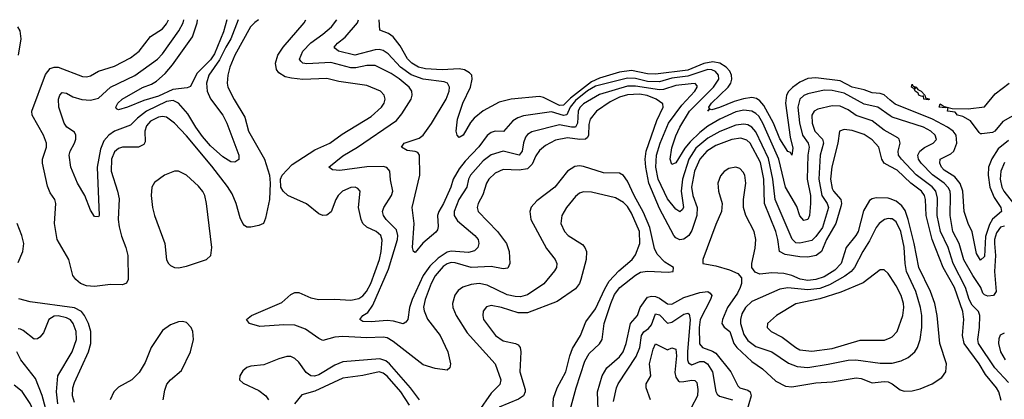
# Model space of a CAD drawing. Header units: inches. Extents: x 1843162 to 1959474, y 907081 to 1016326.
# Tile 539 of 656: x 1915657 to 1920570, y 1014252 to 1016146. Entities that reach past the tile are written whole.
import ezdxf

# ---------------------------------------------------------------- set-up
doc = ezdxf.new("R2010")
doc.units = ezdxf.units.IN
doc.header["$MEASUREMENT"] = 0
doc.layers.add('B9011', color=7, linetype='Continuous')
doc.layers.add('B9021', color=7, linetype='Continuous')

msp = doc.modelspace()

# ---------------------------------------------------------------- linework, layer by layer
at = {"layer": 'B9011', "color": 5}
for points, elevation in [([(1916848.7, 1016146.2), (1916830, 1016132.2), (1916809.1, 1016110), (1916730.5, 1015970), (1916704.9, 1015910), (1916696.1, 1015870), (1916692.1, 1015830), (1916696.1, 1015810), (1916727.5, 1015747.5), (1916780.8, 1015660.8), (1916798.8, 1015590), (1916878.2, 1015450), (1916904.3, 1015370), (1916907.5, 1015330), (1916903.8, 1015250), (1916884.4, 1015155.6), (1916873.2, 1015130), (1916850, 1015119.3), (1916810, 1015110.6), (1916790, 1015110.8), (1916779.6, 1015119.5), (1916770, 1015129.7), (1916757.9, 1015157.9), (1916737.8, 1015230), (1916717.4, 1015277.4), (1916694.8, 1015314.8), (1916616, 1015416), (1916490, 1015566.9), (1916430, 1015630.5), (1916390, 1015659.6), (1916370, 1015663.4), (1916350, 1015659.9), (1916310, 1015639.9), (1916290, 1015617.3), (1916281.8, 1015590), (1916283.4, 1015536.6), (1916276.6, 1015523.4), (1916250, 1015509.9), (1916170, 1015510.4), (1916150, 1015503.6), (1916130, 1015486.5), (1916115.1, 1015450), (1916113.8, 1015390), (1916145.8, 1015290), (1916153.1, 1015253.1), (1916149.4, 1015150), (1916153.2, 1015113.2), (1916165.5, 1015065.5), (1916187.4, 1015010), (1916196.3, 1014970), (1916198.5, 1014850), (1916190, 1014831.1), (1916170, 1014824), (1916110, 1014824.5), (1916030, 1014814.9), (1915990, 1014819), (1915961, 1014830), (1915937.6, 1014850), (1915922.7, 1014870), (1915902.6, 1014950), (1915844.7, 1015050), (1915831.3, 1015130), (1915837.3, 1015230), (1915832.5, 1015250), (1915810, 1015282.3), (1915795.6, 1015315.6), (1915771.9, 1015430), (1915770.4, 1015450), (1915790.8, 1015510), (1915790.8, 1015530), (1915776.4, 1015570), (1915719.9, 1015670), (1915718.3, 1015690), (1915786.8, 1015873.2), (1915810, 1015903.1), (1915830, 1015910.1), (1915850, 1015908.7), (1915970, 1015863.1), (1915990, 1015861), (1916010, 1015866.7), (1916050, 1015889.5), (1916130, 1015914.1), (1916210, 1015955.7), (1916253.8, 1015990), (1916310, 1016062.7), (1916370, 1016101.2), (1916390, 1016126), (1916399.4, 1016146.3)], 480), ([(1916747, 1016146.2), (1916711.4, 1016050), (1916685.1, 1016010), (1916653.5, 1015946.5), (1916601, 1015870), (1916589, 1015830), (1916592.6, 1015790), (1916610, 1015751), (1916670.8, 1015670), (1916691.4, 1015630), (1916750, 1015470.8), (1916750, 1015448.7), (1916730, 1015435.1), (1916710, 1015437.6), (1916670, 1015461.4), (1916610, 1015517.4), (1916570, 1015563), (1916535.8, 1015610), (1916496.3, 1015676.3), (1916450, 1015729.3), (1916422.5, 1015742.5), (1916390, 1015738), (1916289.4, 1015690.6), (1916244.3, 1015655.7), (1916210, 1015619.4), (1916130, 1015590.3), (1916101.7, 1015570), (1916077.8, 1015542.2), (1916059.8, 1015500.1), (1916043.3, 1015410), (1916053.2, 1015170), (1916050, 1015162), (1916030, 1015164.7), (1916010, 1015196.2), (1915981.5, 1015270), (1915946.5, 1015330), (1915911.7, 1015410), (1915904, 1015470), (1915909, 1015490), (1915930.5, 1015530), (1915937, 1015550), (1915937.3, 1015570), (1915930, 1015585.1), (1915893, 1015610), (1915879.8, 1015630), (1915852.7, 1015710), (1915850.9, 1015750), (1915857.4, 1015770), (1915870, 1015783.7), (1915890, 1015779.6), (1915922.1, 1015762.1), (1915967.7, 1015747.7), (1916010, 1015744.1), (1916050, 1015754.4), (1916111.1, 1015808.9), (1916231.8, 1015868.2), (1916345, 1015950), (1916370, 1015976.1), (1916452, 1016090), (1916472.7, 1016130), (1916476.4, 1016146.3)], 460), ([(1916690.7, 1016146.3), (1916674.2, 1016085.8), (1916630, 1015975.8), (1916610, 1015946.8), (1916541.7, 1015878.3), (1916510, 1015812.8), (1916493.3, 1015806.7), (1916421.6, 1015798.4), (1916350, 1015764.6), (1916276.2, 1015743.8), (1916194.9, 1015710), (1916150, 1015695.8), (1916140.8, 1015700.8), (1916137.7, 1015710), (1916146.9, 1015730), (1916168.2, 1015750), (1916270, 1015807.8), (1916315.3, 1015824.7), (1916340.6, 1015839.4), (1916382.6, 1015877.4), (1916419.6, 1015920.4), (1916519.2, 1016060.8), (1916542.9, 1016130), (1916543.8, 1016146.3)], 440), ([(1920000, 1015414), (1919969.7, 1015429.7), (1919958.2, 1015450), (1919943.7, 1015510), (1919910, 1015546.6), (1919870, 1015573.1), (1919810, 1015593.8), (1919770, 1015598.4), (1919747.2, 1015590), (1919738.4, 1015530), (1919708.4, 1015411.6), (1919703.1, 1015350), (1919710, 1015304.8), (1919717.8, 1015290), (1919753.4, 1015250), (1919756.8, 1015230), (1919753.9, 1015213.9), (1919729.2, 1015130), (1919681.8, 1015050), (1919657.6, 1014990), (1919631, 1014969), (1919590, 1014961.3), (1919550, 1014962.5), (1919475.6, 1014975.6), (1919447.7, 1014990), (1919439.8, 1015050), (1919429.1, 1015090), (1919373.9, 1015230), (1919369.8, 1015350), (1919353.7, 1015433.7), (1919301.2, 1015530), (1919285.1, 1015545.1), (1919254.8, 1015554.8), (1919210, 1015548.7), (1919130, 1015518.1), (1919085.1, 1015490), (1919049.8, 1015450), (1919024, 1015390), (1919009.6, 1015310), (1919015.1, 1015270), (1919037.2, 1015210), (1919035.2, 1015170), (1919010, 1015094.3), (1918994.8, 1015070), (1918970, 1015050.9), (1918950, 1015048.6), (1918930, 1015057.3), (1918920.3, 1015070), (1918850, 1015204.7), (1918796, 1015330), (1918780.3, 1015410), (1918777.7, 1015450), (1918782.6, 1015490), (1918836.5, 1015643.5), (1918867.7, 1015710), (1918865.8, 1015725.8), (1918833.2, 1015750), (1918787.7, 1015767.7), (1918750, 1015774.8), (1918690, 1015772.2), (1918650, 1015759.4), (1918602.9, 1015737.1), (1918535.2, 1015690), (1918503.5, 1015650), (1918496, 1015624), (1918494.7, 1015570), (1918490, 1015558.3), (1918480.2, 1015550), (1918452, 1015548), (1918390, 1015557.2), (1918330, 1015544.8), (1918281.2, 1015518.8), (1918250, 1015493.1), (1918232.9, 1015467.1), (1918214.5, 1015425.5), (1918190, 1015401.9), (1918150, 1015395.9), (1918070, 1015399.2), (1918030, 1015381.1), (1917997.7, 1015350), (1917986.5, 1015330), (1917967.8, 1015272.2), (1917944.4, 1015230), (1917939.8, 1015210), (1917945.4, 1015190), (1918041.7, 1015090), (1918086.7, 1015030), (1918099.2, 1014990), (1918103, 1014930), (1918093.1, 1014906.9), (1918070, 1014903.9), (1918010, 1014914.5), (1917910, 1014909.6), (1917830, 1014933.3), (1917810, 1014934.4), (1917790, 1014928.3), (1917770, 1014914.3), (1917730, 1014868.4), (1917710.3, 1014830), (1917679.5, 1014750), (1917672.7, 1014712.7), (1917674.4, 1014694.4), (1917692.5, 1014652.5), (1917754.7, 1014570), (1917793.4, 1014490), (1917806.5, 1014430), (1917803.6, 1014410), (1917790, 1014398), (1917730, 1014405.5), (1917670, 1014423.6), (1917520, 1014540), (1917490, 1014558.6), (1917470, 1014562.9), (1917390, 1014558.6), (1917270, 1014565.2), (1917230, 1014561.7), (1917170, 1014546.5), (1917150, 1014555), (1917082.8, 1014602.8), (1917030, 1014621.8), (1916975.3, 1014624.7), (1916854.8, 1014614.8), (1916803.7, 1014630), (1916789.3, 1014650), (1916814, 1014670), (1916964.3, 1014735.7), (1917010, 1014774.7), (1917030, 1014786), (1917050, 1014784.7), (1917110, 1014758.7), (1917150, 1014750.6), (1917230, 1014752), (1917310, 1014746.6), (1917350, 1014754.5), (1917370, 1014768), (1917388.3, 1014790), (1917409.9, 1014830), (1917451.8, 1014950), (1917460.8, 1014990), (1917466.2, 1015046.2), (1917459.2, 1015070), (1917435.3, 1015090), (1917390, 1015111.7), (1917369.9, 1015130), (1917360.2, 1015150), (1917347.4, 1015210), (1917356.4, 1015290), (1917344.8, 1015304.8), (1917330.6, 1015310.6), (1917310, 1015309.8), (1917267.3, 1015290), (1917245.9, 1015270), (1917234.8, 1015250), (1917211.9, 1015188.1), (1917190, 1015170.8), (1917170.2, 1015169.8), (1917150, 1015177.2), (1917087.9, 1015227.9), (1916995.3, 1015270), (1916972.4, 1015290), (1916960.7, 1015310), (1916959.1, 1015350), (1916966.8, 1015370), (1917016.3, 1015423.7), (1917130, 1015497.7), (1917205.1, 1015530), (1917265.6, 1015574.4), (1917410, 1015663), (1917461.8, 1015710), (1917475.8, 1015730), (1917480.8, 1015750), (1917475.1, 1015770), (1917457.3, 1015790), (1917390, 1015817.4), (1917250, 1015838), (1917190, 1015853.7), (1917070, 1015847.4), (1917013.8, 1015853.8), (1916981.4, 1015861.4), (1916950, 1015880.6), (1916938.4, 1015898.4), (1916933.2, 1015930), (1916945, 1015970), (1916971.1, 1016008.9), (1917076.2, 1016130), (1917084.5, 1016146.2)], 480), ([(1920000, 1015578.7), (1919970, 1015595.6), (1919910, 1015642.3), (1919830, 1015667.7), (1919790, 1015696.4), (1919750, 1015714.3), (1919710, 1015716.1), (1919640, 1015700), (1919621.4, 1015690), (1919609.2, 1015670), (1919610.5, 1015630), (1919624.2, 1015590), (1919662.7, 1015550), (1919668.1, 1015530), (1919651.6, 1015470), (1919643.6, 1015350), (1919659.3, 1015270), (1919686.5, 1015230), (1919691.9, 1015210), (1919662.1, 1015110), (1919630, 1015064.3), (1919610, 1015044.3), (1919550, 1015030.8), (1919530, 1015033.3), (1919511.4, 1015051.4), (1919427.1, 1015250), (1919413.9, 1015350), (1919393.7, 1015453.7), (1919330, 1015586.4), (1919310, 1015610.3), (1919290, 1015621.5), (1919270, 1015625.6), (1919230, 1015620.8), (1919150, 1015587.8), (1919090, 1015554.5), (1919030, 1015504.5), (1918995.2, 1015450), (1918963.8, 1015350), (1918956.6, 1015290), (1918969.2, 1015210), (1918962.7, 1015197.3), (1918950, 1015188.2), (1918930, 1015200.6), (1918890, 1015253.2), (1918843.3, 1015350), (1918830.2, 1015410), (1918834.8, 1015470), (1918852.1, 1015530), (1918893.7, 1015630), (1918960.3, 1015719.7), (1919025.4, 1015790), (1919037.9, 1015810), (1919036.8, 1015816.8), (1919028, 1015828), (1919006.9, 1015826.9), (1918930, 1015817.5), (1918870, 1015797.4), (1918850, 1015796.8), (1918730, 1015815.3), (1918690, 1015815), (1918550, 1015773.1), (1918470, 1015727), (1918451.7, 1015708.3), (1918442.9, 1015690), (1918439.5, 1015630), (1918430, 1015610), (1918410, 1015609.7), (1918350, 1015622.1), (1918212.4, 1015587.6), (1918190, 1015573.3), (1918180.2, 1015559.8), (1918170, 1015531.5), (1918163.4, 1015490), (1918150, 1015470.6), (1918069.2, 1015490.8), (1918010, 1015472.6), (1917970, 1015441.3), (1917906.3, 1015370), (1917896.7, 1015350), (1917887.9, 1015310), (1917847.9, 1015250), (1917825.7, 1015190), (1917824.2, 1015170), (1917842.1, 1015142.1), (1917928, 1015070), (1917944.5, 1015050), (1917948.3, 1015030), (1917942.4, 1015010), (1917926.3, 1014993.7), (1917895.9, 1014984.1), (1917810, 1014990.9), (1917790, 1014986.5), (1917744.3, 1014955.7), (1917704.2, 1014915.8), (1917670.1, 1014870), (1917615.2, 1014750), (1917601.5, 1014710), (1917593.8, 1014650), (1917583.4, 1014636.6), (1917570, 1014629.7), (1917522.5, 1014642.5), (1917490, 1014646), (1917410, 1014638.4), (1917370, 1014640.4), (1917354, 1014650), (1917369.7, 1014670), (1917394.6, 1014685.4), (1917418.4, 1014721.6), (1917497.8, 1014902.2), (1917541.7, 1015050), (1917544.5, 1015070), (1917537.5, 1015097.5), (1917486.4, 1015150), (1917471.7, 1015170), (1917467.7, 1015190), (1917473.4, 1015210), (1917512.5, 1015270), (1917518.3, 1015290), (1917507.2, 1015347.2), (1917504.7, 1015390), (1917489, 1015409), (1917470, 1015414.3), (1917390, 1015412.1), (1917254.3, 1015394.3), (1917217.4, 1015397.4), (1917199.5, 1015410), (1917270, 1015466.7), (1917342.2, 1015510), (1917537.3, 1015642.7), (1917564.1, 1015675.9), (1917609.9, 1015750), (1917616, 1015770), (1917614.2, 1015790), (1917601.2, 1015810), (1917550, 1015852), (1917510, 1015878.2), (1917430, 1015917.7), (1917390, 1015917.7), (1917333.7, 1015906.3), (1917310, 1015906), (1917210, 1015932.6), (1917090, 1015926.7), (1917069.5, 1015929.5), (1917059.2, 1015939.3), (1917053.9, 1015950), (1917070, 1015990.1), (1917110, 1016031.3), (1917170, 1016073.3), (1917212.2, 1016110), (1917239, 1016146.2)], 460), ([(1920000, 1015667.2), (1919938, 1015710), (1919870, 1015724.4), (1919770, 1015779.8), (1919710, 1015793.3), (1919670, 1015793.9), (1919590, 1015777), (1919570, 1015768.5), (1919549.2, 1015750), (1919538.9, 1015710), (1919547.8, 1015632.2), (1919563.3, 1015570), (1919590.5, 1015530), (1919595.2, 1015510), (1919589.8, 1015470), (1919586.6, 1015350), (1919602.1, 1015270), (1919603.4, 1015230), (1919598.3, 1015170), (1919590, 1015149), (1919570, 1015143.9), (1919550, 1015167.6), (1919535.1, 1015215.1), (1919478.2, 1015310), (1919444.3, 1015450), (1919365, 1015630), (1919344.6, 1015664.6), (1919330, 1015678.9), (1919310, 1015689.2), (1919270, 1015694.4), (1919230, 1015686.1), (1919150.1, 1015650), (1919090, 1015614.8), (1919050, 1015583.7), (1919002.5, 1015537.5), (1918975.5, 1015504.5), (1918930, 1015431.4), (1918910, 1015423.1), (1918902.3, 1015450), (1918910, 1015506.7), (1918930, 1015567.5), (1918950.6, 1015610), (1918999.5, 1015690), (1919118.3, 1015810), (1919144.5, 1015850), (1919143.5, 1015870), (1919128.6, 1015888.6), (1919110, 1015896.1), (1919090, 1015897.6), (1918990, 1015864.6), (1918910, 1015854.4), (1918850, 1015836.7), (1918790, 1015837.2), (1918730, 1015853.4), (1918690, 1015854.6), (1918530, 1015814.7), (1918490, 1015791.5), (1918430, 1015743.5), (1918404.4, 1015710), (1918387.8, 1015672.2), (1918370, 1015668.4), (1918310, 1015687), (1918170, 1015666.6), (1918142.7, 1015657.3), (1918118.3, 1015641.7), (1918071, 1015589), (1918030, 1015589.4), (1918010, 1015582.7), (1917990, 1015567.8), (1917948.3, 1015511.7), (1917879, 1015441), (1917850, 1015402.2), (1917820.2, 1015350), (1917807.7, 1015310), (1917771.3, 1015230), (1917747.7, 1015190), (1917741.1, 1015170), (1917745.6, 1015114.4), (1917741.7, 1015098.3), (1917733.4, 1015086.6), (1917668.3, 1015031.7), (1917630, 1014984.5), (1917622.7, 1014990), (1917616.2, 1015010), (1917624.7, 1015130), (1917615.9, 1015210), (1917654.2, 1015370), (1917651.4, 1015470), (1917643, 1015483), (1917630, 1015488.8), (1917590, 1015493.7), (1917561.6, 1015510), (1917575.6, 1015530), (1917650, 1015555.1), (1917670.4, 1015569.6), (1917711.6, 1015628.4), (1917785.7, 1015750), (1917800.2, 1015790), (1917801.6, 1015810), (1917791.6, 1015830), (1917775.8, 1015835.8), (1917670, 1015849.3), (1917610, 1015870.7), (1917557.8, 1015910), (1917495.9, 1015975.9), (1917470, 1015992.8), (1917450, 1015997.5), (1917430, 1015995.7), (1917330, 1015969.9), (1917248, 1015990), (1917230, 1016003.5), (1917226.3, 1016010), (1917242.2, 1016030), (1917281, 1016059), (1917342.1, 1016130), (1917347, 1016146.1)], 440), ([(1920000, 1015745.5), (1919970, 1015771.3), (1919950, 1015778.2), (1919910, 1015781), (1919870, 1015796.2), (1919810, 1015809.7), (1919750, 1015841.2), (1919630, 1015855.9), (1919590, 1015852.5), (1919550, 1015834.3), (1919512.3, 1015807.7), (1919492.4, 1015787.6), (1919483, 1015770), (1919478.2, 1015730), (1919500.8, 1015560.8), (1919514.1, 1015505.9), (1919510, 1015469.6), (1919503.3, 1015483.3), (1919490, 1015489), (1919450, 1015552.2), (1919417.3, 1015630), (1919370, 1015717.4), (1919350, 1015741.8), (1919332.7, 1015752.7), (1919310, 1015757.8), (1919267.9, 1015752.1), (1919221.7, 1015738.3), (1919148, 1015708), (1919110, 1015696.5), (1919100.8, 1015699.2), (1919089.7, 1015690), (1919098.9, 1015701.1), (1919095.3, 1015710), (1919109.5, 1015730), (1919191.1, 1015810), (1919204.4, 1015830), (1919209.9, 1015850), (1919208.4, 1015870), (1919200.3, 1015890), (1919182.5, 1015910), (1919149.8, 1015929.8), (1919116.1, 1015936.1), (1919070, 1015928.4), (1918990, 1015894.6), (1918830, 1015874.8), (1918790, 1015875.6), (1918710, 1015893.5), (1918650, 1015884.7), (1918550, 1015854.8), (1918510, 1015837), (1918405.9, 1015754.1), (1918370, 1015719.8), (1918350, 1015718), (1918270, 1015758.3), (1918250, 1015763.4), (1918110, 1015749.9), (1918050, 1015734.6), (1917970, 1015691.4), (1917925.2, 1015654.8), (1917906.5, 1015633.5), (1917870, 1015569.7), (1917850, 1015558.7), (1917839.7, 1015570), (1917835.3, 1015590), (1917841, 1015650), (1917868.5, 1015730), (1917906, 1015810), (1917914.9, 1015850), (1917912.3, 1015870), (1917901.7, 1015881.7), (1917876, 1015896), (1917850, 1015901.5), (1917764.3, 1015895.7), (1917681.5, 1015901.5), (1917647.5, 1015910), (1917613.4, 1015930), (1917591.8, 1015951.8), (1917555.6, 1016015.6), (1917521.1, 1016061.1), (1917497.2, 1016077.2), (1917453.6, 1016093.6), (1917451.1, 1016146.1)], 420), ([(1915650.6, 1015970), (1915664, 1016050), (1915660.5, 1016090), (1915647.8, 1016110)], 520), ([(1918398.9, 1014181.1), (1918433.6, 1014310), (1918477.2, 1014442.8), (1918498.6, 1014481.4), (1918550, 1014528.8), (1918562.6, 1014550), (1918573.8, 1014630), (1918605.8, 1014730), (1918625.2, 1014774.8), (1918650.8, 1014810), (1918728.9, 1014871.1), (1918754.1, 1014885.9), (1918790, 1014892.3), (1918893.1, 1014886.9), (1918918, 1014890), (1918918.7, 1014910), (1918876.1, 1014936.1), (1918836.9, 1014976.9), (1918824.6, 1015004.6), (1918801.5, 1015110), (1918770, 1015184.5), (1918722.9, 1015270), (1918690, 1015341.4), (1918670, 1015369), (1918650, 1015381.4), (1918570, 1015382.2), (1918470, 1015414), (1918450, 1015416.9), (1918426.5, 1015413.5), (1918390.8, 1015390), (1918327.4, 1015310), (1918237.6, 1015242.4), (1918209.3, 1015210.7), (1918201.7, 1015190), (1918207.6, 1015150), (1918285.1, 1015005.1), (1918329, 1014950), (1918337.5, 1014930), (1918335.3, 1014910), (1918326, 1014894), (1918272.1, 1014827.9), (1918190, 1014773.1), (1918156.5, 1014763.5), (1918130, 1014764.7), (1918090, 1014774.4), (1917990, 1014821.2), (1917950, 1014829.3), (1917910, 1014825.3), (1917867.8, 1014812.2), (1917845.2, 1014794.8), (1917828.2, 1014771.8), (1917816.1, 1014730), (1917817.9, 1014710), (1917834.3, 1014670), (1917890, 1014584.6), (1918030.1, 1014430.1), (1918057.3, 1014350), (1918053, 1014327), (1918010, 1014282.8), (1917944.5, 1014190)], 520), ([(1920000, 1015251.9), (1919990, 1015255.6), (1919930, 1015257.2), (1919910, 1015252.3), (1919896.6, 1015243.4), (1919867.2, 1015192.8), (1919839.7, 1015090), (1919829.3, 1015070), (1919780.5, 1015010), (1919755.4, 1014930), (1919723.9, 1014896.1), (1919670, 1014863.4), (1919630, 1014850.2), (1919590, 1014845.6), (1919551.5, 1014851.5), (1919510, 1014870.8), (1919470, 1014879.8), (1919410, 1014882.6), (1919350, 1014877.5), (1919326, 1014886), (1919310.3, 1014910), (1919309.9, 1014930), (1919325.8, 1015005.8), (1919329.2, 1015050), (1919321.3, 1015090), (1919280.8, 1015170), (1919268.7, 1015210), (1919268.4, 1015250), (1919280.8, 1015330), (1919274.5, 1015370), (1919266.3, 1015386.3), (1919250, 1015403.6), (1919230, 1015411.1), (1919195.5, 1015404.5), (1919171.3, 1015388.7), (1919153.3, 1015366.7), (1919140.1, 1015330), (1919143.6, 1015290), (1919161.5, 1015230), (1919159.4, 1015190), (1919130, 1015124.4), (1919065.9, 1014950), (1919066, 1014930), (1919130, 1014918.2), (1919198.8, 1014898.8), (1919240, 1014880), (1919258.1, 1014858.1), (1919259, 1014830), (1919251.5, 1014810), (1919237.8, 1014782.2), (1919189.1, 1014710), (1919163.4, 1014650), (1919160.8, 1014630), (1919172.5, 1014612.5), (1919200.1, 1014590), (1919220.8, 1014530), (1919235.6, 1014510), (1919310, 1014441.6), (1919363.6, 1014403.6), (1919430, 1014342.7), (1919477.1, 1014317.1), (1919510, 1014314.5), (1919630, 1014334.7), (1919710, 1014340.3), (1919830, 1014360.1), (1919855.9, 1014355.9), (1919910, 1014335.1), (1919970, 1014341.8), (1919990, 1014339.1), (1920000, 1014334.6)], 520), ([(1918315.3, 1014170), (1918321.2, 1014258.8), (1918339.1, 1014310), (1918381.4, 1014390), (1918401.2, 1014470), (1918414.6, 1014505.4), (1918454.8, 1014570), (1918481.3, 1014638.7), (1918530, 1014703.5), (1918576.4, 1014803.6), (1918598.8, 1014841.2), (1918645.9, 1014894.1), (1918712.7, 1014950), (1918730, 1014973.4), (1918750.8, 1015030), (1918749, 1015090), (1918710, 1015181.1), (1918690, 1015213.7), (1918670, 1015235), (1918630, 1015257.2), (1918510, 1015286.4), (1918470, 1015288), (1918450, 1015280.3), (1918430, 1015263.5), (1918385.6, 1015210), (1918361.2, 1015170), (1918357.2, 1015130), (1918374.9, 1015090), (1918393.4, 1015070), (1918464.4, 1015024.4), (1918477.6, 1015010), (1918485.6, 1014990), (1918483.8, 1014950), (1918457.1, 1014850), (1918450.1, 1014829.9), (1918430, 1014803.5), (1918338.9, 1014741.1), (1918190, 1014684.5), (1918143.4, 1014683.4), (1918060.9, 1014710), (1918010, 1014720.9), (1917985.5, 1014714.5), (1917970, 1014692.7), (1917967.7, 1014670), (1917972, 1014650), (1918030.3, 1014570), (1918070, 1014544.7), (1918130.8, 1014530), (1918143.6, 1014523.6), (1918154.9, 1014510), (1918158.3, 1014490), (1918152.3, 1014390), (1918178.6, 1014301.4), (1918179.3, 1014290), (1918170.1, 1014269.9), (1918146.3, 1014253.7), (1918050, 1014213.6)], 540), ([(1915650, 1014935.3), (1915673.1, 1014990), (1915678.5, 1015030), (1915668.7, 1015070), (1915644.3, 1015130)], 520), ([(1920000, 1015153.1), (1919990, 1015154.2), (1919971, 1015149), (1919945.3, 1015130), (1919930, 1015109.8), (1919897.8, 1015042.2), (1919864, 1014990), (1919822.8, 1014910), (1919805.2, 1014890), (1919774, 1014866), (1919696.9, 1014823.1), (1919650, 1014805.8), (1919590, 1014798.2), (1919490, 1014808.2), (1919450, 1014801.6), (1919310, 1014739.8), (1919278.8, 1014710), (1919260.8, 1014679.2), (1919252.6, 1014650), (1919253.3, 1014630), (1919270, 1014575), (1919290, 1014546.5), (1919330, 1014515.4), (1919410, 1014489.6), (1919493.1, 1014433.1), (1919535.8, 1014415.8), (1919590, 1014411.2), (1919690, 1014428.5), (1919790, 1014446.8), (1919829.6, 1014449.6), (1919950, 1014432.3), (1920000, 1014432.9)], 540), ([(1920000, 1014864.3), (1919990, 1014879.7), (1919970, 1014897.7), (1919950, 1014899.1), (1919866, 1014834), (1919753.8, 1014786.2), (1919650, 1014752.9), (1919530, 1014728.3), (1919432.2, 1014670), (1919388.1, 1014630), (1919386.9, 1014610), (1919406.3, 1014590), (1919461.6, 1014561.6), (1919528.8, 1014510), (1919550, 1014499.9), (1919610, 1014491.8), (1919710, 1014505.5), (1919850, 1014546.6), (1919972.5, 1014547.5), (1920000, 1014559.2)], 560), ([(1918546.2, 1014110), (1918539.8, 1014290), (1918563.1, 1014370), (1918586.5, 1014410), (1918650, 1014464.3), (1918668.2, 1014490), (1918682.8, 1014530), (1918705, 1014630), (1918739.6, 1014670), (1918753.6, 1014710), (1918790, 1014761.9), (1918810, 1014766.8), (1918830, 1014765.3), (1918850, 1014757), (1918890, 1014729), (1918910, 1014727.2), (1918970, 1014759.7), (1919050, 1014785.4), (1919089.6, 1014789.6), (1919102.4, 1014782.4), (1919110.5, 1014770), (1919103.1, 1014750), (1919052.5, 1014650), (1919047.5, 1014610), (1919048.8, 1014528.8), (1919063.7, 1014510), (1919113, 1014493), (1919130, 1014482.4), (1919204.6, 1014390), (1919239.4, 1014319.4), (1919249.6, 1014309.6), (1919290, 1014298.3), (1919301.9, 1014290), (1919306.6, 1014270), (1919282.7, 1014190)], 480), ([(1915930, 1014236), (1915920.2, 1014270), (1915922.5, 1014310), (1915930, 1014336.9), (1916001.2, 1014490), (1916012.8, 1014530), (1916013, 1014590), (1916001, 1014630), (1915981.2, 1014670), (1915965.7, 1014690), (1915930, 1014709.5), (1915710, 1014738.5), (1915653.6, 1014753.6)], 520), ([(1915847.7, 1014230), (1915841.1, 1014290), (1915847.2, 1014370), (1915919.5, 1014490), (1915940.6, 1014550), (1915938.9, 1014590), (1915924.9, 1014630), (1915910, 1014649), (1915890, 1014659.1), (1915850, 1014668.7), (1915830, 1014667.9), (1915803.5, 1014650), (1915776, 1014584), (1915758.4, 1014561.6), (1915745.6, 1014554.4), (1915730, 1014553.2), (1915675.4, 1014595.4), (1915661.5, 1014601.5), (1915650, 1014604.3)], 540), ([(1918619.2, 1014240.8), (1918635, 1014310), (1918642.3, 1014330), (1918733.3, 1014466.7), (1918751.4, 1014510), (1918759.4, 1014570), (1918771.3, 1014588.7), (1918794.7, 1014605.3), (1918810, 1014624.5), (1918830, 1014678.4), (1918850, 1014674.4), (1918890, 1014631.4), (1918910, 1014636.6), (1918970, 1014677.6), (1918990, 1014682), (1918996.9, 1014676.9), (1919002.2, 1014650), (1918989.5, 1014489.5), (1918989.5, 1014449.5), (1918994, 1014434), (1919010, 1014424.5), (1919050, 1014441.3), (1919070, 1014441.3), (1919088.1, 1014430), (1919113, 1014390), (1919130.8, 1014290.8), (1919137.7, 1014277.7), (1919148.5, 1014268.5), (1919214.3, 1014250)], 460), ([(1916373, 1014250), (1916381.6, 1014298.4), (1916392.2, 1014327.8), (1916410, 1014349.4), (1916464.4, 1014395.6), (1916509.9, 1014490), (1916524.4, 1014550), (1916520.9, 1014590), (1916512.8, 1014610), (1916490, 1014634.8), (1916470, 1014639.8), (1916450, 1014638.7), (1916410, 1014624.4), (1916370, 1014596.4), (1916313.1, 1014510), (1916283.7, 1014436.3), (1916253.4, 1014386.6), (1916217.4, 1014350), (1916150, 1014312.6), (1916126.8, 1014290), (1916109.1, 1014250)], 520), ([(1918803.7, 1014250), (1918783.4, 1014310), (1918782.3, 1014330), (1918806.1, 1014370), (1918800.1, 1014430), (1918817.7, 1014502.3), (1918830, 1014528.3), (1918890, 1014499.5), (1918910, 1014509.3), (1918930, 1014502), (1918933.9, 1014470), (1918925.8, 1014385.8), (1918930, 1014362.6), (1918943.5, 1014343.5), (1918950, 1014339.4), (1918970, 1014340.6), (1919010, 1014348), (1919026.2, 1014346.2), (1919035.5, 1014335.5), (1919040.8, 1014300.8), (1919038.2, 1014270), (1919007.3, 1014210)], 440), ([(1915785.5, 1014210), (1915770, 1014272.1), (1915735.9, 1014355.9), (1915663.1, 1014450), (1915642.3, 1014490)], 560), ([(1917652.2, 1014250), (1917607.8, 1014310), (1917502.7, 1014430), (1917484.3, 1014444.3), (1917453.9, 1014453.9), (1917270, 1014438.6), (1917230, 1014422.6), (1917150, 1014374.2), (1917128.2, 1014368.2), (1917109.5, 1014369.5), (1917085.9, 1014385.9), (1917050, 1014437.5), (1917030, 1014456.3), (1917010, 1014465.2), (1916990, 1014466), (1916950, 1014455), (1916875.4, 1014424.6), (1916810, 1014418), (1916790, 1014411.8), (1916770, 1014395.1), (1916754.9, 1014370), (1916754.6, 1014350), (1916772.5, 1014332.5), (1916850, 1014296.4), (1916886, 1014270), (1916898.9, 1014250)], 520), ([(1917602.7, 1014222.7), (1917559.1, 1014290), (1917490, 1014368), (1917470, 1014382.8), (1917450, 1014388.9), (1917370, 1014370.4), (1917270, 1014357.5), (1917130, 1014293.1), (1917065.6, 1014274.4), (1917028.7, 1014230)], 540), ([(1915625, 1013590), (1915667.9, 1013652.1), (1915734, 1013730), (1915758.8, 1013770), (1915766.3, 1013810), (1915759.5, 1013910), (1915770, 1013924.7), (1915810, 1013936.2), (1915829.3, 1013950), (1915836.6, 1013970), (1915832.6, 1013990), (1915772.1, 1014090), (1915710, 1014232.2), (1915670, 1014290.5), (1915630, 1014322.3)], 580)]:
    msp.add_lwpolyline(points, dxfattribs=dict(at, elevation=elevation))
at = {"layer": 'B9011', "color": 5, "elevation": 520}
msp.add_lwpolyline([(1916430, 1015391.2), (1916380.2, 1015370), (1916330, 1015334.2), (1916316.1, 1015310), (1916313.4, 1015270), (1916319.1, 1015210), (1916329.1, 1015170), (1916381, 1015030), (1916390, 1014948.4), (1916399.2, 1014930), (1916410, 1014920.2), (1916430, 1014910.2), (1916450, 1014908.5), (1916490, 1014916.4), (1916589.9, 1014950.1), (1916610.6, 1014970), (1916616.2, 1015010), (1916589.9, 1015230), (1916580.6, 1015270), (1916571.6, 1015288.4), (1916550, 1015315.2), (1916490, 1015370.5), (1916450, 1015390.5)], close=True, dxfattribs=at)
at = {"layer": 'B9021', "color": 5, "elevation": 380}
for points in [[(1920190, 1015747.2), (1920168.6, 1015750), (1920166, 1015766), (1920157.7, 1015762.3), (1920142.3, 1015770), (1920139.3, 1015779.3), (1920124.4, 1015790), (1920122, 1015798), (1920128.4, 1015808.4), (1920116.8, 1015803.2), (1920107.3, 1015810), (1920110, 1015824.7), (1920114.4, 1015814.4), (1920130, 1015810.3), (1920138, 1015798), (1920154, 1015790), (1920173, 1015770), (1920176.9, 1015756.9), (1920196.3, 1015750)], [(1920287.4, 1015708.8), (1920273.7, 1015706.3), (1920245.1, 1015710), (1920250, 1015726.8), (1920270, 1015713.4)]]:
    msp.add_lwpolyline(points, close=True, dxfattribs=at)
at = {"layer": 'B9021', "color": 5}
for points, elevation in [([(1920289, 1015708.4), (1920310, 1015702.8), (1920390, 1015701), (1920470, 1015711.3), (1920523.6, 1015776.4), (1920594.5, 1015830)], 380), ([(1920590, 1015543.9), (1920538.7, 1015501.3), (1920508.1, 1015452), (1920491, 1015410), (1920488.7, 1015370), (1920497.2, 1015310), (1920519.1, 1015259.1), (1920552.7, 1015210), (1920556, 1015190), (1920510, 1015151.5), (1920495.1, 1015124.9), (1920475.4, 1015064.6), (1920470, 1014964.7), (1920450, 1014947), (1920430, 1014979.8), (1920408.5, 1015088.5), (1920389.3, 1015130), (1920370, 1015189.7), (1920362.8, 1015290), (1920350, 1015329.1), (1920322.9, 1015362.9), (1920270, 1015395.2), (1920255.9, 1015410), (1920247.1, 1015430), (1920249.9, 1015450.1), (1920302.8, 1015477.2), (1920317, 1015490), (1920332.5, 1015530), (1920330, 1015570.4), (1920314.2, 1015590), (1920286.2, 1015610), (1920210.6, 1015650), (1920024.5, 1015724.5), (1920000, 1015745.5)], 420), ([(1920638.1, 1015681.9), (1920561.5, 1015638.5), (1920521.7, 1015590), (1920510, 1015584.2), (1920457.3, 1015577.3), (1920450, 1015577.3), (1920443.9, 1015583.9), (1920401.6, 1015641.6), (1920362.6, 1015662.6), (1920336.2, 1015670), (1920325.1, 1015685.1), (1920286.9, 1015690), (1920289, 1015708.4)], 380), ([(1920289, 1015708.4), (1920289.1, 1015709.1), (1920287.4, 1015708.8)], 380), ([(1920287.4, 1015708.8), (1920289, 1015708.4)], 380), ([(1920570, 1015117), (1920550, 1015110.6), (1920530, 1015083.4), (1920520.5, 1015050), (1920519.8, 1015030), (1920524.9, 1014970), (1920520.8, 1014890), (1920528.5, 1014790), (1920515.2, 1014770), (1920487.3, 1014767.3), (1920470, 1014774.1), (1920462.7, 1014782.7), (1920452, 1014810), (1920411.7, 1014870), (1920368.2, 1014948.2), (1920343.6, 1015030), (1920313.3, 1015090), (1920299.2, 1015170), (1920301.6, 1015270), (1920298.9, 1015290), (1920290, 1015309.1), (1920269, 1015330), (1920211.5, 1015371.5), (1920154.9, 1015430), (1920142.1, 1015450), (1920138.8, 1015470), (1920148, 1015490), (1920171.5, 1015508.5), (1920214, 1015530), (1920231.1, 1015548.9), (1920224.1, 1015570), (1920202.5, 1015590), (1920165.8, 1015610), (1920010, 1015660.3), (1920000, 1015667.2)], 440), ([(1920590, 1014336.9), (1920522.1, 1014410), (1920441.6, 1014530), (1920436.7, 1014550), (1920445, 1014610), (1920446.8, 1014670), (1920440.2, 1014690), (1920410, 1014722.6), (1920393.9, 1014750), (1920376.7, 1014810), (1920314.2, 1014930), (1920290.2, 1015010), (1920250.5, 1015090), (1920234.5, 1015170), (1920236, 1015256), (1920227.7, 1015290), (1920210, 1015312.8), (1920130, 1015372.4), (1920056.3, 1015450), (1920042.1, 1015470), (1920039.2, 1015490), (1920049.9, 1015530), (1920045.5, 1015550), (1920037.5, 1015557.5), (1920000, 1015578.7)], 460), ([(1920553.1, 1014246.9), (1920541.4, 1014290), (1920530.8, 1014310), (1920476.4, 1014376.4), (1920444.9, 1014430), (1920369, 1014530), (1920361.6, 1014570), (1920367.3, 1014650), (1920361.8, 1014690), (1920321.8, 1014810), (1920264.5, 1014910), (1920209, 1015049), (1920180.3, 1015170), (1920175.9, 1015250), (1920170.9, 1015270), (1920156.3, 1015290), (1920102.5, 1015330), (1920035.6, 1015395.6), (1920000, 1015414)], 480), ([(1920570, 1015433.4), (1920551.6, 1015390), (1920548.5, 1015350), (1920556.6, 1015310), (1920566.8, 1015290), (1920616.1, 1015230)], 440), ([(1920000, 1014334.6), (1920010.1, 1014330.1), (1920050, 1014299.1), (1920070, 1014293.2), (1920110, 1014295.4), (1920150, 1014305), (1920210, 1014330.2), (1920258.5, 1014361.5), (1920278.5, 1014390), (1920281.1, 1014430), (1920248.1, 1014530), (1920235, 1014670), (1920222.2, 1014730), (1920201, 1014790), (1920143.3, 1014910), (1920119.7, 1015030), (1920090, 1015149.8), (1920074.4, 1015194.4), (1920058.4, 1015218.4), (1920030, 1015240.6), (1920000, 1015251.9)], 520), ([(1920000, 1014432.9), (1920010, 1014433.1), (1920055.4, 1014444.6), (1920090, 1014460.7), (1920123.9, 1014490), (1920135.9, 1014510), (1920149.4, 1014550.6), (1920158.3, 1014610), (1920157.4, 1014670), (1920151.4, 1014710), (1920128.5, 1014790), (1920081.2, 1014890), (1920074.3, 1014930), (1920070, 1015011.8), (1920053.5, 1015090), (1920030, 1015137.4), (1920010, 1015152), (1920000, 1015153.1)], 540), ([(1920000, 1014559.2), (1920010, 1014563.5), (1920035.8, 1014590), (1920062.9, 1014670), (1920068.4, 1014710), (1920065.9, 1014730), (1920055, 1014770), (1920030, 1014818.2), (1920000, 1014864.3)], 560), ([(1920574.9, 1014450), (1920552, 1014490), (1920542, 1014530), (1920544.6, 1014555.4), (1920550, 1014574.6), (1920570, 1014584.6)], 440)]:
    msp.add_lwpolyline(points, dxfattribs=dict(at, elevation=elevation))

doc.saveas('drawing.dxf')
